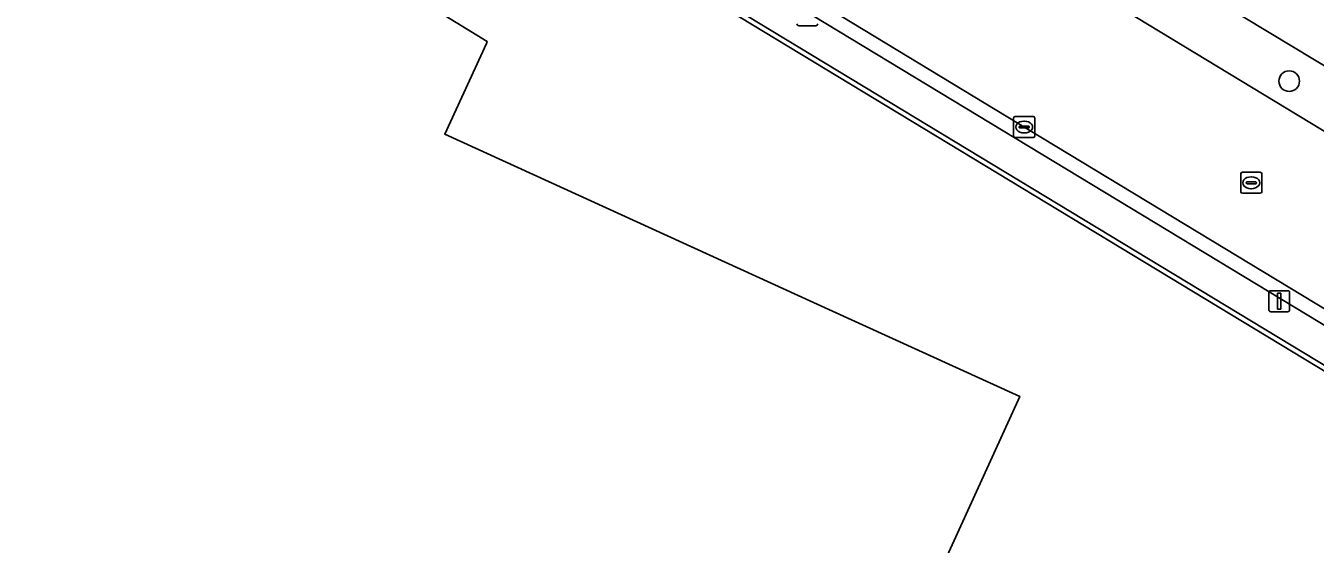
# Model space of a CAD drawing. Extents: x 156141 to 158132, y 385651 to 388333.
# Drawn here: x 156431.9 to 156493.2, y 386663.4 to 386688 of the extents above; entities that cross this region are included whole.
import ezdxf

# ---------------------------------------------------------------- set-up
doc = ezdxf.new("R2010")
doc.units = 0
for name, color, linetype in [('IMGEO_Berm_groen', 7, 'Continuous'), ('IMGEO_Boom', 7, 'Continuous'), ('IMGEO_Erf', 7, 'Continuous'), ('IMGEO_Groenvoorziening', 7, 'Continuous'), ('IMGEO_Hek', 7, 'Continuous'), ('IMGEO_Kolk', 7, 'Continuous'), ('IMGEO_Lichtmast', 7, 'Continuous'), ('IMGEO_Pand', 7, 'Continuous'), ('IMGEO_Rijbaan_lokaal_gesloten', 7, 'Continuous'), ('IMGEO_Rioolput', 7, 'Continuous'), ('IMGEO_Voetpad_open', 7, 'Continuous')]:
    doc.layers.add(name, color=color, linetype=linetype)

msp = doc.modelspace()

# ---------------------------------------------------------------- linework, layer by layer
at = {"layer": 'IMGEO_Berm_groen'}
for points in [[(156446.317, 386703.253), (156430.513, 386712.82), (156415.548, 386721.836), (156409.646, 386725.395), (156409.226, 386724.845), (156455.501, 386696.883), (156500, 386669.946), (156503.819, 386667.634), (156503.849, 386668.18), (156503.944, 386668.339), (156500, 386670.722), (156496.242, 386672.993), (156479.607, 386683.066), (156461.249, 386694.203)], [(156485.278, 386691.159), (156484.155, 386688.74), (156498.972, 386679.771), (156500, 386679.149), (156502.64, 386677.551), (156504.13, 386680.019), (156502.302, 386681.122), (156502.213, 386680.947)]]:
    msp.add_lwpolyline(points, close=True, dxfattribs=at)
at = {"layer": 'IMGEO_Boom'}
msp.add_circle((156491.928, 386685.403), 0.489, dxfattribs=at)
at = {"layer": 'IMGEO_Erf'}
for points in [[(156500, 386831.198), (156491.571, 386823.646), (156483.135, 386815.4), (156480.476, 386812.823), (156481.195, 386811.984), (156475.715, 386805.498), (156458.53, 386785.226), (156416.672, 386732.53), (156478.507, 386695.242), (156485.278, 386691.159), (156502.213, 386680.947), (156502.302, 386681.122), (156504.13, 386680.019), (156508.422, 386677.43), (156596.799, 386624.114)], [(156599.755, 386607.757), (156573.465, 386623.643), (156541.903, 386642.7), (156513.199, 386660.014), (156512.684, 386659.885), (156504.112, 386665.144), (156503.694, 386665.403), (156495.572, 386670.446), (156409.308, 386722.659), (156408.147, 386722.464), (156407.83, 386722.679), (156407.689, 386722.471), (156407.499, 386722.585), (156404.388, 386718.284), (156403.962, 386718.502), (156403.705, 386718.132)], [(156419.088, 386708.57), (156453.855, 386687.281), (156453.812, 386687.187), (156451.836, 386682.892), (156470.076, 386674.573), (156479.132, 386670.443), (156465.495, 386640.541)]]:
    msp.add_lwpolyline(points, dxfattribs=at)
at = {"layer": 'IMGEO_Groenvoorziening'}
msp.add_lwpolyline([(156503.716, 386665.798), (156500, 386668.048), (156454.55, 386695.56), (156408.241, 386723.557), (156407.499, 386722.585), (156407.689, 386722.471), (156407.83, 386722.679), (156408.147, 386722.464), (156409.308, 386722.659), (156495.572, 386670.446), (156503.694, 386665.403)], close=True, dxfattribs=at)
at = {"layer": 'IMGEO_Hek'}
msp.add_lwpolyline([(156485.278, 386691.159), (156502.213, 386680.947), (156502.302, 386681.122)], dxfattribs=at)
at = {"layer": 'IMGEO_Kolk'}
for p, q in [((156478.846, 386682.797), (156478.846, 386683.649)), ((156478.921, 386683.723), (156479.773, 386683.723)), ((156479.334, 386683.503), (156479.359, 386683.503)), ((156479.847, 386683.649), (156479.847, 386682.797)), ((156479.773, 386682.723), (156478.921, 386682.723)), ((156479.105, 386683.217), (156479.105, 386683.229)), ((156479.543, 386683.18), (156479.145, 386683.18)), ((156479.148, 386683.266), (156479.546, 386683.266)), ((156479.357, 386682.943), (156479.332, 386682.943)), ((156479.589, 386683.229), (156479.589, 386683.217))]:
    msp.add_line(p, q, dxfattribs=at)
for points in [[(156478.846, 386682.797), (156478.846, 386683.649)], [(156478.921, 386683.723), (156479.773, 386683.723)], [(156479.847, 386683.649), (156479.847, 386682.797)], [(156479.773, 386682.723), (156478.921, 386682.723)]]:
    msp.add_lwpolyline(points, dxfattribs=at)
for centre, radius, start, end in [((156478.923, 386683.647), 0.0765, 91.55205, 178.44795), ((156478.923, 386683.647), 0.0765, 91.55205, 178.44795), ((156479.771, 386683.647), 0.0765, 1.55205, 88.44795), ((156479.771, 386683.647), 0.0765, 1.55205, 88.44795), ((156478.923, 386682.799), 0.0765, 181.55205, 268.44795), ((156478.923, 386682.799), 0.0765, 181.55205, 268.44795), ((156479.145, 386683.226), 0.0403, 85.87752, 175.75265), ((156479.142, 386683.216), 0.0366, 178.93798, 274.71019), ((156479.546, 386683.223), 0.043, 264.86636, 352.45326), ((156479.55, 386683.228), 0.0386, 1.73085, 96.63898), ((156479.771, 386682.799), 0.0765, 271.55205, 358.44795), ((156479.771, 386682.799), 0.0765, 271.55205, 358.44795)]:
    msp.add_arc(centre, radius, start, end, dxfattribs=at)
for centre, major_axis, ratio, start_param, end_param in [((156479.333, 386683.223), (-0.387, 0.002), 0.722429, 4.712389, 7.853982), ((156479.358, 386683.223), (-0.39, 0.002), 0.717154, 1.570796, 4.712389)]:
    msp.add_ellipse(centre, major_axis=major_axis, ratio=ratio, start_param=start_param, end_param=end_param, dxfattribs=at)
at = {"layer": 'IMGEO_Lichtmast'}
for p, q in [((156469.447, 386688.028), (156468.657, 386688.028)), ((156468.657, 386688.028), (156469.447, 386688.028)), ((156490.96, 386674.559), (156490.96, 386675.359)), ((156490.96, 386675.359), (156490.96, 386674.559)), ((156491.06, 386675.459), (156491.85, 386675.459)), ((156491.85, 386675.459), (156491.06, 386675.459)), ((156491.95, 386675.359), (156491.95, 386674.559)), ((156491.95, 386674.559), (156491.95, 386675.359)), ((156491.85, 386674.459), (156491.06, 386674.459)), ((156491.06, 386674.459), (156491.85, 386674.459))]:
    msp.add_line(p, q, dxfattribs=at)
msp.add_lwpolyline([(156491.38, 386675.334), (156491.53, 386675.334), (156491.53, 386674.584), (156491.38, 386674.584), (156491.38, 386675.334)], dxfattribs=at)
for centre, start, end in [((156468.657, 386688.128), 180, 270), ((156468.657, 386688.128), 180, 270), ((156469.447, 386688.128), 270, 0), ((156469.447, 386688.128), 270, 0), ((156491.06, 386675.359), 90, 180), ((156491.06, 386675.359), 90, 180), ((156491.85, 386675.359), 0, 90), ((156491.85, 386675.359), 360, 90), ((156491.06, 386674.559), 180, 270), ((156491.06, 386674.559), 180, 270), ((156491.85, 386674.559), 270, 0), ((156491.85, 386674.559), 270, 0)]:
    msp.add_arc(centre, 0.1, start, end, dxfattribs=at)
at = {"layer": 'IMGEO_Pand'}
msp.add_lwpolyline([(156465.495, 386640.541), (156479.132, 386670.443), (156470.076, 386674.573), (156451.836, 386682.892), (156453.812, 386687.187), (156453.855, 386687.281), (156419.088, 386708.57)], dxfattribs=at)
at = {"layer": 'IMGEO_Rijbaan_lokaal_gesloten'}
for points in [[(156594.133, 386622.233), (156577.464, 386632.322), (156560.801, 386642.392), (156545.845, 386651.42), (156531.429, 386660.126), (156514.774, 386670.209), (156506.911, 386674.967), (156502.64, 386677.551), (156500, 386679.149), (156498.972, 386679.771), (156484.155, 386688.74), (156482.322, 386689.849), (156475.759, 386693.817), (156466.52, 386699.403), (156449.019, 386710.003), (156434.062, 386719.017), (156417.394, 386729.087), (156414.135, 386731.05), (156411.519, 386732.626), (156409.811, 386733.655), (156406.482, 386735.661)], [(156401.627, 386730.006), (156401.716, 386730.169), (156401.957, 386730.031), (156405.455, 386727.922), (156407.166, 386726.89), (156409.646, 386725.395), (156415.548, 386721.836), (156430.513, 386712.82), (156446.317, 386703.253), (156461.249, 386694.203), (156479.607, 386683.066), (156496.242, 386672.993), (156500, 386670.722), (156503.944, 386668.339), (156516.213, 386660.926), (156516.417, 386660.802), (156528.799, 386653.317), (156544.882, 386643.606), (156561.561, 386633.56), (156577.37, 386623.999), (156599.341, 386610.688)]]:
    msp.add_lwpolyline(points, dxfattribs=at)
at = {"layer": 'IMGEO_Rioolput'}
for p, q in [((156489.629, 386680.153), (156489.629, 386681.005)), ((156489.704, 386681.079), (156490.556, 386681.079)), ((156490.117, 386680.859), (156490.142, 386680.859)), ((156490.63, 386681.005), (156490.63, 386680.153)), ((156489.888, 386680.573), (156489.888, 386680.585)), ((156490.326, 386680.536), (156489.928, 386680.536)), ((156489.931, 386680.622), (156490.329, 386680.622)), ((156490.14, 386680.299), (156490.115, 386680.299)), ((156490.372, 386680.585), (156490.372, 386680.573)), ((156490.556, 386680.079), (156489.704, 386680.079))]:
    msp.add_line(p, q, dxfattribs=at)
for points in [[(156489.629, 386680.153), (156489.629, 386681.005)], [(156489.704, 386681.079), (156490.556, 386681.079)], [(156490.63, 386681.005), (156490.63, 386680.153)], [(156490.556, 386680.079), (156489.704, 386680.079)]]:
    msp.add_lwpolyline(points, dxfattribs=at)
for centre, radius, start, end in [((156489.706, 386681.003), 0.0765, 91.55205, 178.44795), ((156489.706, 386681.003), 0.0765, 91.55205, 178.44795), ((156490.554, 386681.003), 0.0765, 1.55205, 88.44795), ((156490.554, 386681.003), 0.0765, 1.55205, 88.44795), ((156489.928, 386680.582), 0.0403, 85.87752, 175.75265), ((156489.925, 386680.572), 0.0366, 178.93798, 274.71019), ((156490.329, 386680.579), 0.043, 264.86636, 352.45326), ((156490.333, 386680.584), 0.0386, 1.73085, 96.63898), ((156489.706, 386680.155), 0.0765, 181.55205, 268.44795), ((156489.706, 386680.155), 0.0765, 181.55205, 268.44795), ((156490.554, 386680.155), 0.0765, 271.55205, 358.44795), ((156490.554, 386680.155), 0.0765, 271.55205, 358.44795)]:
    msp.add_arc(centre, radius, start, end, dxfattribs=at)
for centre, major_axis, ratio, start_param, end_param in [((156490.116, 386680.579), (-0.387, 0.002), 0.722429, 4.712389, 7.853982), ((156490.141, 386680.579), (-0.39, 0.002), 0.717154, 1.570796, 4.712389)]:
    msp.add_ellipse(centre, major_axis=major_axis, ratio=ratio, start_param=start_param, end_param=end_param, dxfattribs=at)
at = {"layer": 'IMGEO_Voetpad_open'}
msp.add_lwpolyline([(156408.241, 386723.557), (156454.55, 386695.56), (156500, 386668.048), (156503.716, 386665.798), (156503.819, 386667.634), (156500, 386669.946), (156455.501, 386696.883), (156409.226, 386724.845)], close=True, dxfattribs=at)

doc.saveas('drawing.dxf')
